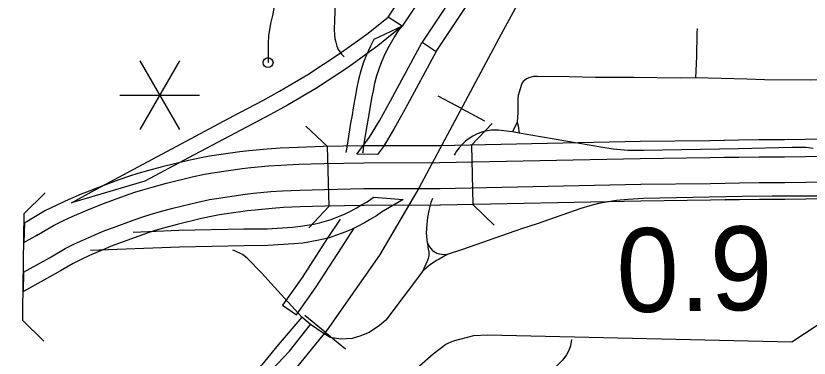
# Model space of a CAD drawing. Extents: x -19 to 366, y -4 to 359.
# Drawn here: x 150.286 to 151.042, y 186.417 to 186.743 of the extents above; entities that cross this region are included whole.
import ezdxf

# ---------------------------------------------------------------- set-up
doc = ezdxf.new("R2010")
doc.units = 0
for name, color, linetype in [('Level 15', 7, 'Continuous'), ('Level 19', 7, 'Continuous'), ('Level 27', 7, 'Continuous'), ('Level 33', 7, 'Continuous'), ('Level 35', 7, 'Continuous'), ('Level 39', 7, 'Continuous'), ('Level 40', 7, 'Continuous'), ('Level 43', 7, 'Continuous'), ('Level 48', 7, 'Continuous'), ('Level 60', 7, 'Continuous')]:
    doc.layers.add(name, color=color, linetype=linetype)

msp = doc.modelspace()

# ---------------------------------------------------------------- linework, layer by layer
at = {"layer": 'Level 15'}
for p, q in [((150.6537, 186.73331), (150.64037, 186.74216)), ((150.6537, 186.73331), (150.62661, 186.72063)), ((150.67296, 186.71811), (150.68624, 186.70919)), ((150.6303, 186.61117), (150.61062, 186.61146)), ((150.40867, 186.58559), (150.33867, 186.56503)), ((150.62681, 186.57041), (150.65487, 186.56801)), ((150.53987, 186.46731), (150.55306, 186.45809))]:
    msp.add_line(p, q, dxfattribs=at)
for points in [[(150.64037, 186.74216), (150.72801, 186.87412), (150.78845, 186.97537), (150.80221, 186.99893), (150.81503, 187.02461), (150.82949, 187.05092), (150.84291, 187.07748), (150.8531, 187.0966), (150.87313, 187.13288), (150.89046, 187.16562), (150.91217, 187.21058), (150.93272, 187.24832), (150.97069, 187.31944), (150.9971, 187.37695), (151.00851, 187.40872)], [(151.02418, 187.40504), (151.01192, 187.3709), (150.98502, 187.31233), (150.9468, 187.24073), (150.92641, 187.20327), (150.90474, 187.1584), (150.8872, 187.12528), (150.86716, 187.08898), (150.85711, 187.07011), (150.84364, 187.04346), (150.8292, 187.01719), (150.81628, 186.99131), (150.80222, 186.96724), (150.74155, 186.86559), (150.6537, 186.73331)], [(151.04815, 187.39942), (151.03458, 187.36164), (151.00695, 187.30146), (150.96833, 187.22912), (150.94817, 187.1921), (150.92657, 187.14736), (150.90872, 187.11364), (150.88866, 187.07731), (150.87882, 187.05884), (150.86528, 187.03205), (150.85087, 187.00583), (150.83781, 186.97967), (150.82328, 186.9548), (150.76225, 186.85255), (150.67296, 186.71811)], [(150.68624, 186.70919), (150.77578, 186.84402), (150.83705, 186.94667), (150.85188, 186.97205), (150.86503, 186.9984), (150.87942, 187.02459), (150.89302, 187.05147), (150.90272, 187.06969), (150.92279, 187.10604), (150.94084, 187.14014), (150.9624, 187.18479), (150.98241, 187.22153), (151.02128, 187.29435), (151.0494, 187.35559), (151.06383, 187.39574)], [(150.59388, 186.70694), (150.61354, 186.72112), (150.62126, 186.7269), (150.62975, 186.73357), (150.64037, 186.74216)], [(150.6537, 186.73331), (150.63926, 186.72163), (150.63054, 186.71479), (150.62257, 186.70883), (150.60253, 186.69436)], [(150.61634, 186.61275), (150.6165, 186.6137), (150.61767, 186.62179), (150.62033, 186.63837), (150.6217, 186.64569), (150.62287, 186.65298), (150.625, 186.6648), (150.62638, 186.67193), (150.62773, 186.67899), (150.62963, 186.6865), (150.63201, 186.69368), (150.63442, 186.69982), (150.63795, 186.70768), (150.64132, 186.71437), (150.64621, 186.72278), (150.65105, 186.72989), (150.6537, 186.73331)], [(150.62661, 186.72063), (150.62355, 186.71454), (150.61971, 186.70601), (150.61701, 186.69911), (150.61431, 186.69098), (150.61215, 186.68244), (150.61072, 186.67494), (150.60932, 186.66773), (150.60715, 186.65567), (150.60598, 186.64843), (150.60461, 186.6411), (150.60191, 186.6242), (150.60075, 186.61622), (150.60017, 186.61291)], [(150.61062, 186.61146), (150.62276, 186.62765), (150.63201, 186.64315), (150.64257, 186.66223), (150.67296, 186.71811)], [(150.33867, 186.56503), (150.35783, 186.57531), (150.38845, 186.59205), (150.44305, 186.62137), (150.4929, 186.64779), (150.52097, 186.66251), (150.53702, 186.67137), (150.5639, 186.68734), (150.59388, 186.70694)], [(150.68624, 186.70919), (150.65653, 186.65457), (150.64582, 186.63521), (150.636, 186.61877), (150.6303, 186.61117)], [(150.60253, 186.69436), (150.57197, 186.67439), (150.54461, 186.65813), (150.5282, 186.64907), (150.50001, 186.63429), (150.45024, 186.60791), (150.40867, 186.58559)], [(150.61422, 186.56262), (150.62056, 186.56607), (150.62517, 186.56947), (150.62681, 186.57041)], [(150.39739, 186.53705), (150.44105, 186.53873), (150.50283, 186.54004), (150.52518, 186.54029), (150.54915, 186.54179), (150.55682, 186.54259), (150.56966, 186.54475), (150.57507, 186.54593), (150.57956, 186.54711), (150.58601, 186.54919), (150.59323, 186.55186), (150.59886, 186.55428), (150.60325, 186.55641), (150.60987, 186.56002), (150.61422, 186.56262)], [(150.65487, 186.56801), (150.63399, 186.55597), (150.62922, 186.55246), (150.62191, 186.54848)], [(150.6225, 186.54882), (150.61786, 186.54604), (150.61062, 186.54209), (150.60556, 186.53964), (150.59921, 186.53691), (150.59128, 186.53397), (150.58408, 186.53165), (150.57883, 186.53027), (150.57271, 186.52894), (150.55899, 186.52663), (150.55049, 186.52574), (150.52577, 186.5242), (150.50309, 186.52395), (150.44153, 186.52263), (150.35683, 186.51938)], [(150.59459, 186.54953), (150.58236, 186.53086), (150.55841, 186.49383), (150.53987, 186.46731)], [(150.55306, 186.45809), (150.57177, 186.48484), (150.59586, 186.52207), (150.60806, 186.54071)]]:
    msp.add_lwpolyline(points, dxfattribs=at)
at = {"layer": 'Level 19'}
for p, q in [((150.96088, 186.62447), (150.96072, 186.62447)), ((150.68898, 186.61946), (150.6895, 186.61946)), ((150.96155, 186.58376), (150.96148, 186.58376)), ((150.69017, 186.56265), (150.68964, 186.56264)), ((150.96172, 186.56766), (150.96188, 186.56766)), ((150.29637, 186.5471), (150.2986, 186.54847)), ((150.30637, 186.53437), (150.30541, 186.53378)), ((150.31826, 186.51281), (150.31923, 186.5134)), ((150.32826, 186.50008), (150.32604, 186.49871))]:
    msp.add_line(p, q, dxfattribs=at)
for points in [[(151.24943, 186.63073), (151.16322, 186.62804), (151.07739, 186.62597), (151.01802, 186.62503), (150.99373, 186.62502), (150.97442, 186.62467), (150.96088, 186.62447)], [(150.96072, 186.62447), (150.94683, 186.62419), (150.88044, 186.62345), (150.68898, 186.61946)], [(150.6895, 186.61946), (150.61692, 186.61928), (150.57875, 186.61854), (150.55465, 186.61785), (150.53737, 186.61711), (150.52513, 186.61623), (150.50779, 186.61462), (150.49907, 186.61364), (150.47029, 186.60942), (150.46218, 186.60793), (150.45, 186.60534), (150.42518, 186.59936), (150.41107, 186.59553), (150.40189, 186.59287), (150.39381, 186.59029), (150.38389, 186.58685), (150.36431, 186.57969), (150.35533, 186.57623), (150.34785, 186.57313), (150.33264, 186.56648), (150.32402, 186.56253), (150.31397, 186.55755), (150.29637, 186.5471)], [(150.96112, 186.60838), (150.97469, 186.60858), (150.99387, 186.60893), (151.01815, 186.60893), (151.07771, 186.60987), (151.16366, 186.61195), (151.24993, 186.61463)], [(150.68932, 186.60336), (150.8807, 186.60735), (150.94708, 186.60809), (150.96105, 186.60837)], [(150.30541, 186.53378), (150.32139, 186.54326), (150.33095, 186.548), (150.33923, 186.55179), (150.35416, 186.55832), (150.36131, 186.56129), (150.36996, 186.56462), (150.38929, 186.57168), (150.3989, 186.57502), (150.40658, 186.57747), (150.41542, 186.58003), (150.42917, 186.58376), (150.45356, 186.58964), (150.46531, 186.59214), (150.47292, 186.59354), (150.50113, 186.59767), (150.50943, 186.5986), (150.52646, 186.60019), (150.53829, 186.60104), (150.55522, 186.60176), (150.57914, 186.60245), (150.61709, 186.60318), (150.68954, 186.60336)], [(150.96148, 186.58376), (150.9751, 186.58396), (150.9941, 186.5843), (151.01835, 186.58431), (151.0782, 186.58525), (151.16434, 186.58733), (151.2507, 186.59003)], [(150.31923, 186.5134), (150.33272, 186.52139), (150.34156, 186.52577), (150.34929, 186.52932), (150.36381, 186.53567), (150.37046, 186.53843), (150.37862, 186.54157), (150.39755, 186.54849), (150.40668, 186.55166), (150.41376, 186.55391), (150.42207, 186.55633), (150.43528, 186.5599), (150.45901, 186.56563), (150.4701, 186.56798), (150.47694, 186.56924), (150.50429, 186.57325), (150.51194, 186.57411), (150.52849, 186.57565), (150.5397, 186.57646), (150.5561, 186.57715), (150.57973, 186.57783), (150.61736, 186.57856), (150.6896, 186.57874)], [(150.68983, 186.57875), (150.88109, 186.58273), (150.94747, 186.58347), (150.96155, 186.58376)], [(151.2512, 186.57393), (151.16479, 186.57124), (151.07853, 186.56916), (151.01848, 186.56821), (150.99425, 186.56821), (150.97536, 186.56786), (150.96172, 186.56766)], [(150.68964, 186.56264), (150.61754, 186.56247), (150.58012, 186.56174), (150.55667, 186.56106), (150.54062, 186.56038), (150.52981, 186.5596), (150.51358, 186.55809), (150.50635, 186.55728), (150.47957, 186.55336), (150.47323, 186.55219), (150.46257, 186.54993), (150.43927, 186.54431), (150.42642, 186.54083), (150.41845, 186.53851), (150.41177, 186.53638), (150.40295, 186.53332), (150.38428, 186.5265), (150.37644, 186.52348), (150.37012, 186.52085), (150.35587, 186.51463), (150.34849, 186.51124), (150.34013, 186.5071), (150.32826, 186.50008)], [(150.96188, 186.56766), (150.94772, 186.56737), (150.88135, 186.56664), (150.69017, 186.56265)], [(150.2986, 186.54847), (150.29382, 186.54584)], [(150.29391, 186.54588), (150.29326, 186.52714), (150.30637, 186.53437)], [(150.29302, 186.49889), (150.31826, 186.51281)], [(150.32604, 186.49871), (150.29279, 186.48038), (150.2931, 186.49893)]]:
    msp.add_lwpolyline(points, dxfattribs=at)
at = {"layer": 'Level 27'}
for points in [[(150.7589, 186.63255), (150.75321, 186.63345), (150.74556, 186.63427), (150.74181, 186.63439), (150.73848, 186.63416), (150.73358, 186.63336), (150.72966, 186.63233), (150.72528, 186.63063), (150.72117, 186.62853), (150.71768, 186.62639), (150.71405, 186.62369), (150.71084, 186.62065), (150.70814, 186.61752), (150.7055, 186.61408), (150.70412, 186.61199), (150.70325, 186.61029)], [(150.76537, 186.63133), (150.7589, 186.63255)], [(151.04543, 186.61689), (151.03873, 186.61782), (151.02528, 186.6178), (150.9742, 186.6166), (150.88374, 186.61476), (150.87543, 186.61472), (150.86882, 186.61492), (150.86177, 186.61549), (150.85473, 186.61628), (150.84312, 186.61794), (150.76537, 186.63133)], [(150.68256, 186.56905), (150.68124, 186.56521), (150.67917, 186.55773), (150.67789, 186.55109), (150.67717, 186.54455), (150.67669, 186.53592), (150.67774, 186.52691), (150.67777, 186.52671)], [(151.13205, 186.57147), (151.12648, 186.57169), (151.11565, 186.5717), (151.10589, 186.57203), (151.08538, 186.57207), (151.04902, 186.57147), (151.01766, 186.57143), (151.00651, 186.57133), (150.97767, 186.57106), (150.8839, 186.56895), (150.86891, 186.56816), (150.858, 186.56714), (150.84847, 186.56571), (150.84087, 186.56419), (150.8326, 186.56206), (150.82405, 186.55949), (150.80581, 186.55334), (150.78233, 186.54504), (150.76742, 186.54001), (150.71114, 186.52038), (150.69667, 186.51566)], [(150.67777, 186.52671), (150.67814, 186.52231), (150.67903, 186.51788), (150.67912, 186.51634), (150.67907, 186.51481), (150.67886, 186.51328), (150.6785, 186.51179), (150.67798, 186.51033), (150.67787, 186.51005), (150.67314, 186.49931)], [(150.67777, 186.52671), (150.67906, 186.52407), (150.68106, 186.52131), (150.68267, 186.51959), (150.68367, 186.51878), (150.68682, 186.51709), (150.6891, 186.51621), (150.69148, 186.51585), (150.69667, 186.51566)], [(150.5383, 186.47763), (150.5322, 186.48453), (150.51982, 186.49826), (150.50612, 186.51223), (150.50175, 186.51582), (150.49419, 186.51932), (150.49229, 186.51991)], [(150.69667, 186.51566), (150.68889, 186.51119), (150.68663, 186.50999), (150.68416, 186.50851), (150.68177, 186.50691), (150.67946, 186.50518), (150.67726, 186.50334), (150.67514, 186.50138), (150.67314, 186.49931)], [(150.67314, 186.49931), (150.63819, 186.45309), (150.63224, 186.44786), (150.62233, 186.44118), (150.61341, 186.43771), (150.60627, 186.43564), (150.59539, 186.43505), (150.58523, 186.43661), (150.57846, 186.44066), (150.56625, 186.44886)], [(150.55818, 186.45593), (150.5383, 186.47763)], [(150.56625, 186.44886), (150.55818, 186.45593)]]:
    msp.add_lwpolyline(points, dxfattribs=at)
at = {"layer": 'Level 33'}
for points in [[(150.59229, 186.93997), (150.59208, 186.91862), (150.59109, 186.86353), (150.59106, 186.84154), (150.59005, 186.77943), (150.5898, 186.75462), (150.58922, 186.73906), (150.58911, 186.73024), (150.58933, 186.72518), (150.58971, 186.72183), (150.59044, 186.71804), (150.59155, 186.71434), (150.5929, 186.71124), (150.59427, 186.70893), (150.59589, 186.7069), (150.59839, 186.70427)], [(150.53204, 186.76649), (150.53197, 186.75672), (150.53148, 186.7503), (150.53033, 186.74363), (150.52831, 186.73593), (150.52648, 186.72417), (150.52619, 186.71736), (150.52596, 186.69869)], [(150.93479, 186.73115), (150.9347, 186.72678), (150.93411, 186.70456), (150.93332, 186.68407)], [(150.93332, 186.68407), (150.91865, 186.68376), (150.87411, 186.68436), (150.83808, 186.68453), (150.81279, 186.68516), (150.78263, 186.68551), (150.77904, 186.68537), (150.77678, 186.68493), (150.7746, 186.6842), (150.77235, 186.68313), (150.77031, 186.68176), (150.76916, 186.68063), (150.76821, 186.6793), (150.76747, 186.67779), (150.76517, 186.67056), (150.76432, 186.66741), (150.76406, 186.6652), (150.76389, 186.65099), (150.76333, 186.642)], [(151.12093, 186.68052), (151.10673, 186.68088), (151.08928, 186.68165), (151.06986, 186.68172), (151.05463, 186.68239), (151.04256, 186.68201), (150.99893, 186.68225), (150.9821, 186.68301), (150.93332, 186.68407)], [(150.76333, 186.642), (150.7589, 186.63255)], [(150.76333, 186.642), (150.76438, 186.63838), (150.76537, 186.63133)], [(150.55818, 186.45593), (150.53566, 186.42943), (150.52005, 186.41056), (150.49946, 186.38974), (150.48385, 186.37499), (150.44527, 186.34203), (150.42056, 186.32186), (150.35184, 186.26568), (150.31911, 186.23922), (150.29873, 186.22252), (150.28746, 186.21276), (150.28139, 186.20669), (150.27554, 186.20018), (150.27119, 186.19422)], [(150.24628, 186.05055), (150.24736, 186.0989), (150.2491, 186.12102), (150.2517, 186.13512), (150.25516, 186.14618), (150.26037, 186.15702), (150.26774, 186.17329), (150.27901, 186.18869), (150.29418, 186.20647), (150.30675, 186.2171), (150.33017, 186.23619), (150.38414, 186.27848), (150.43616, 186.31947), (150.47757, 186.35461), (150.49729, 186.37196), (150.5246, 186.40015), (150.54628, 186.42357), (150.56625, 186.44886)], [(150.81502, 186.43462), (150.81404, 186.42863), (150.81298, 186.42506), (150.81194, 186.4228), (150.81043, 186.42012), (150.80793, 186.41654), (150.80649, 186.41483), (150.79755, 186.40588), (150.77702, 186.38677), (150.77094, 186.38149)]]:
    msp.add_lwpolyline(points, dxfattribs=at)
msp.add_circle((150.52596, 186.69869), 0.00473, dxfattribs=at)
at = {"layer": 'Level 35'}
msp.add_lwpolyline([(150.28542, 186.2809), (150.37634, 186.28627), (150.40323, 186.29077), (150.41761, 186.29502), (150.43784, 186.3067), (150.46655, 186.33209), (150.48375, 186.34186), (150.49132, 186.34436), (150.4989, 186.34402), (150.50895, 186.3416), (150.51615, 186.34163), (150.53319, 186.34457), (150.56328, 186.35439), (150.60453, 186.36751), (150.62118, 186.37499), (150.65728, 186.39795), (150.68315, 186.42105), (150.69524, 186.43023), (150.70262, 186.43349), (150.72193, 186.43833)], dxfattribs=at)
at = {"layer": 'Level 39'}
for p, q in [((150.58256, 186.61861), (150.56191, 186.63812)), ((150.71989, 186.6201), (150.73956, 186.6406)), ((150.58419, 186.56182), (150.58256, 186.61861)), ((150.71989, 186.6201), (150.72108, 186.56329)), ((150.58419, 186.56182), (150.56469, 186.54116)), ((150.72108, 186.56329), (150.74158, 186.54363))]:
    msp.add_line(p, q, dxfattribs=at)
for points in [[(150.31343, 186.57439), (150.29309, 186.55456)], [(150.29309, 186.55456), (150.29192, 186.46261), (150.29199, 186.45301)], [(150.29199, 186.45301), (150.3122, 186.43305)]]:
    msp.add_lwpolyline(points, dxfattribs=at)
at = {"layer": 'Level 40'}
for p, q in [((150.71023, 186.65486), (150.68819, 186.66664)), ((150.71023, 186.65486), (150.73228, 186.64307)), ((150.58048, 186.44157), (150.56111, 186.45737)), ((150.58048, 186.44157), (150.59985, 186.42577))]:
    msp.add_line(p, q, dxfattribs=at)
for points in [[(151.8694, 187.85215), (151.52781, 187.71278), (151.41535, 187.66757), (151.36027, 187.64282), (151.3385, 187.63127), (151.31244, 187.61576), (151.29002, 187.6019), (151.27023, 187.58771), (151.25011, 187.57154), (151.23032, 187.55372), (151.21119, 187.5359), (151.19503, 187.51776), (151.1759, 187.49598), (151.15974, 187.47486), (151.14358, 187.45143), (151.12643, 187.42371), (151.04002, 187.26432), (150.94141, 187.08249), (150.83851, 186.89209), (150.74814, 186.72577), (150.68718, 186.61172)], [(151.12643, 187.42371), (151.04002, 187.26432), (150.94141, 187.08249), (150.83851, 186.89209), (150.74814, 186.72577), (150.66964, 186.57892), (150.63205, 186.5149), (150.58225, 186.44373), (150.52662, 186.37553), (150.49287, 186.33885), (150.43795, 186.28688), (150.36424, 186.22154), (150.13717, 186.02206), (149.83737, 185.75723), (149.55241, 185.50726), (149.46732, 185.44044), (149.22293, 185.26967), (148.91473, 185.05385)], [(150.66453, 186.57022), (150.63205, 186.5149), (150.58225, 186.44373), (150.52662, 186.37553), (150.49287, 186.33885), (150.43795, 186.28688), (150.36424, 186.22154), (150.13717, 186.02206), (150.09618, 185.98585)]]:
    msp.add_lwpolyline(points, dxfattribs=at)
at = {"layer": 'Level 43'}
msp.add_lwpolyline([(150.72193, 186.43833), (150.73519, 186.43896), (151.02508, 186.43238), (151.18672, 186.5388)], dxfattribs=at)
at = {"layer": 'Level 48'}
for p, q in [((150.44161, 186.70051), (150.40373, 186.6349)), ((150.40373, 186.70051), (150.44161, 186.6349)), ((150.38479, 186.6677), (150.46054, 186.6677))]:
    msp.add_line(p, q, dxfattribs=at)
at = {"layer": 'Level 60'}
for points in [[(154.11585, 1.87092), (153.9063, 10.48743), (153.69602, 19.10409), (153.48501, 27.72087), (153.27327, 36.3378), (153.0608, 44.95486), (152.84759, 53.57206), (152.63366, 62.1894), (152.419, 70.80688), (152.20362, 79.42449), (151.98751, 88.04225), (151.77068, 96.66014), (151.55312, 105.27817), (151.33484, 113.89634), (151.11584, 122.51465), (150.89612, 131.13311), (150.67568, 139.7517), (150.45452, 148.37043), (150.23264, 156.98931), (150.01005, 165.60832), (149.78674, 174.22748), (149.56272, 182.84677), (149.33799, 191.46621), (149.11254, 200.0858), (148.88638, 208.70552), (148.65952, 217.32539), (148.43194, 225.9454), (148.20366, 234.56555), (147.97466, 243.18584), (147.74497, 251.80628), (147.51457, 260.42687), (147.28346, 269.04759), (147.05165, 277.66846), (146.81914, 286.28948), (146.58593, 294.91064), (146.35202, 303.53194), (146.11742, 312.15339), (145.88211, 320.77499), (145.64611, 329.39673), (145.40941, 338.01861), (145.17202, 346.64065)], [(0, 180.89994), (7.12284, 180.90436), (14.24566, 180.9176), (21.36847, 180.93968), (28.49124, 180.97058), (35.61397, 181.01031), (42.73664, 181.05888), (49.85925, 181.11627), (56.98178, 181.18249), (64.10422, 181.25754), (71.22656, 181.34142), (78.3488, 181.43413), (85.47091, 181.53567), (92.5929, 181.64603), (99.71474, 181.76523), (106.83643, 181.89325), (113.95795, 182.0301), (121.0793, 182.17578), (128.20046, 182.33029), (135.32143, 182.49362), (142.44218, 182.66579), (149.56272, 182.84677), (156.68303, 183.03659), (163.8031, 183.23523), (170.92291, 183.4427), (178.04247, 183.65899), (185.16175, 183.88411), (192.28074, 184.11805), (199.39944, 184.36082), (206.51784, 184.61242), (213.63591, 184.87283), (220.75366, 185.14207), (227.87107, 185.42014), (234.98813, 185.70702), (242.10483, 186.00273), (249.22115, 186.30726), (256.33709, 186.62061), (263.45264, 186.94279), (270.56779, 187.27378), (277.68251, 187.61359), (284.79682, 187.96222), (291.91068, 188.31967), (299.02409, 188.68594), (306.13705, 189.06103), (313.24954, 189.44494), (320.36154, 189.83766), (327.47305, 190.23919), (334.58406, 190.64954), (341.69455, 191.06871)]]:
    msp.add_spline(points, degree=3, dxfattribs=at)

# ---------------------------------------------------------------- texts
at = {"layer": 'Level 48'}
msp.add_text('0.9', height=0.08, rotation=1.06176, dxfattribs=at).set_placement((150.85868, 186.46035))

doc.saveas('drawing.dxf')
